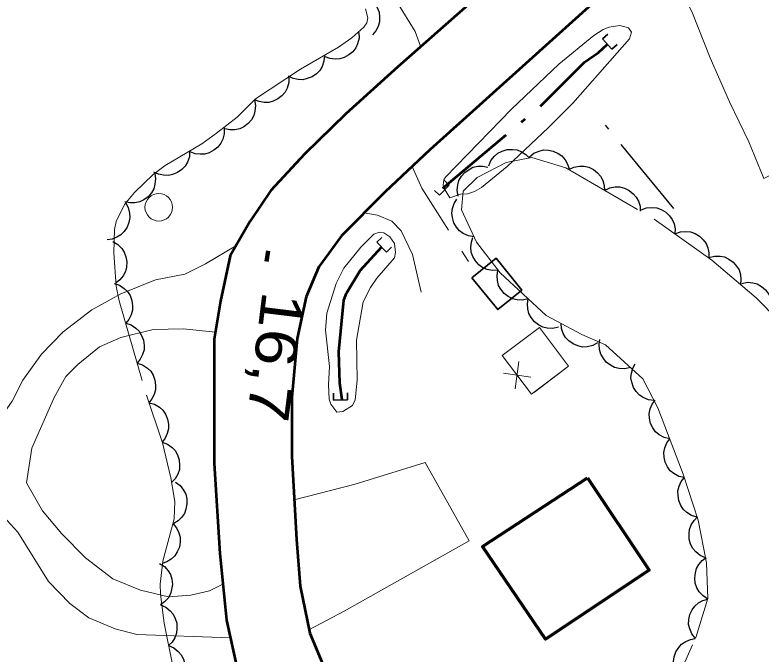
# Model space of a CAD drawing. Extents: x 386081 to 389416, y 5130568 to 5134082.
# Drawn here: x 387471.8 to 387525.8, y 5132147.3 to 5132193.6 of the extents above; entities that cross this region are included whole.
import ezdxf

# ---------------------------------------------------------------- set-up
doc = ezdxf.new("R2010")
doc.units = 0
doc.header["$LTSCALE"] = 1.2
for name, pattern in [('DASH_DOUBLE_DOT', [9.2, 5, -1.2, 0.3, -1.2, 0.3, -1.2]), ('DOT_DASHED', [7.7, 5, -1.2, 0.3, -1.2]), ('LONG_DASHED', [7.5, 6, -1.5]), ('MEDIUM_DASHED', [4.5, 3, -1.5])]:
    doc.linetypes.add(name, pattern=pattern)
for name, color, linetype, lineweight in [('19', 7, 'Continuous', 13), ('2', 7, 'Continuous', 13), ('21', 7, 'LONG_DASHED', 35), ('26', 7, 'Continuous', 35), ('3', 7, 'Continuous', 140), ('31', 7, 'Continuous', 70), ('36', 7, 'Continuous', 13), ('37', 7, 'Continuous', 13), ('4', 7, 'DASH_DOUBLE_DOT', 53), ('41', 7, 'DOT_DASHED', 25), ('44', 7, 'Continuous', 25)]:
    doc.layers.add(name, color=color, linetype=linetype, lineweight=lineweight)

msp = doc.modelspace()

# ---------------------------------------------------------------- linework, layer by layer
at = {"layer": '19', "linetype": 'MEDIUM_DASHED'}
for points in [[(387490.07, 5132225.72), (387490.31, 5132221.18), (387490.39, 5132212.5), (387490.91, 5132208.72), (387492.1, 5132204.58), (387493.4, 5132202.2), (387499.46, 5132194.44), (387500.74, 5132192.36), (387501.14, 5132191.29)], [(387500.52, 5132182.59), (387501.22, 5132181.01), (387504.61, 5132175.71)], [(387501.19, 5132173.49), (387500.54, 5132176.23), (387499.74, 5132177.93), (387499.05, 5132178.63), (387498.01, 5132179.07), (387497.05, 5132179.23)]]:
    msp.add_lwpolyline(points, dxfattribs=at)
at = {"layer": '19'}
for points in [[(387525.3, 5132202.17), (387525.19, 5132200.32), (387525.75, 5132196.61), (387528.61, 5132188.72), (387530.87, 5132183.3), (387528.71, 5132183.12), (387526, 5132181.72), (387524.9, 5132184.37), (387523.52, 5132187.26), (387522.12, 5132190.45), (387520.78, 5132193.8), (387519.62, 5132196.05), (387518.61, 5132197.05), (387517.54, 5132197.73)], [(387461.17, 5132155.34), (387464.03, 5132158.17), (387470.54, 5132164.19), (387471.57, 5132165.61), (387472.32, 5132167.13), (387473.69, 5132169.01), (387475.26, 5132170.63), (387477.33, 5132172.22), (387479.44, 5132173.36), (387481.95, 5132174.38), (387484.06, 5132174.8), (387485.56, 5132175.55), (387487.75, 5132176.84)], [(387486.29, 5132170.59), (387483.94, 5132170.83), (387481.77, 5132170.79), (387479.42, 5132170.22), (387477.89, 5132169.53), (387476.32, 5132168.26), (387475.45, 5132167.38), (387474.59, 5132165.87), (387472.99, 5132162.19), (387472.59, 5132159.69), (387473.75, 5132157.67), (387475.16, 5132156.01), (387476.87, 5132154.26), (387478.86, 5132152.73), (387480.86, 5132151.91), (387482.87, 5132151.45), (387484.49, 5132151.55), (387485.86, 5132151.87), (387486.82, 5132152.36)], [(387493.05, 5132149.06), (387495.61, 5132150.39), (387504.65, 5132155.49), (387501.48, 5132161.16), (387496.4, 5132159.59), (387491.99, 5132158.47)], [(387487.36, 5132148.48), (387480.59, 5132148.71), (387479.03, 5132149.12), (387477.11, 5132149.92), (387475.74, 5132150.95), (387474.19, 5132152.55), (387471.97, 5132156.13), (387470.9, 5132157.28), (387469.69, 5132157.84), (387468.55, 5132157.43), (387465.17, 5132153.23), (387463.91, 5132151.9)]]:
    msp.add_lwpolyline(points, dxfattribs=at)
at = {"layer": '2'}
for points in [[(387516.26, 5132191.82), (387512.16, 5132187.17), (387510.41, 5132185.4), (387507.41, 5132182.59), (387505.55, 5132181.08), (387505.03, 5132180.78), (387504.53, 5132180.61), (387504.02, 5132180.58), (387503.25, 5132180.33), (387502.81, 5132181.04), (387502.77, 5132181.23), (387502.83, 5132181.62), (387502.95, 5132181.82), (387507.72, 5132186.73), (387511.14, 5132190), (387513.69, 5132192.08), (387514.37, 5132192.51), (387514.79, 5132192.68), (387515.57, 5132192.8), (387516.2, 5132192.63), (387516.42, 5132192.32)], [(387494.24, 5132170.74), (387494.55, 5132168.12), (387494.48, 5132166.79), (387494.52, 5132165.75), (387494.63, 5132165.38), (387495.08, 5132164.8), (387495.5, 5132164.86), (387496.21, 5132165.29), (387496.41, 5132165.71), (387496.55, 5132167.13), (387496.49, 5132170.01), (387496.99, 5132172.8), (387497.52, 5132173.83), (387497.98, 5132174.51), (387499.25, 5132175.98), (387499.31, 5132176.37), (387499.24, 5132177.01), (387498.92, 5132177.49), (387498.48, 5132177.79), (387498.15, 5132177.84), (387497.76, 5132177.68), (387496.8, 5132176.75), (387495.59, 5132175.24), (387495.03, 5132174.13), (387494.35, 5132171.97)]]:
    msp.add_lwpolyline(points, close=True, dxfattribs=at)
at = {"layer": '21', "linetype": 'Continuous', "lineweight": 53}
for points in [[(387526.72, 5132208.26), (387523.28, 5132207.72), (387520.21, 5132206.48), (387518.16, 5132205.24), (387514.78, 5132202.86), (387511.45, 5132200.2), (387507.22, 5132196.62), (387499.48, 5132189.8), (387495.72, 5132186.41), (387492.72, 5132183.47), (387490.28, 5132180.86), (387488.79, 5132178.63), (387487.34, 5132176.13), (387486.65, 5132172.84), (387486.2, 5132170.08), (387486.18, 5132161.09), (387486.59, 5132154.57), (387487.08, 5132149.76), (387487.87, 5132146.13)], [(387590.47, 5132194.8), (387576, 5132196.92), (387554.29, 5132199.22), (387547.88, 5132200.05), (387540.69, 5132201.21), (387529.85, 5132202.55), (387526.91, 5132202.48), (387524.34, 5132201.99), (387521.68, 5132200.71), (387519.22, 5132199.09), (387516.64, 5132196.99), (387513.09, 5132193.93), (387501.8, 5132183.79), (387498.57, 5132180.76), (387495.42, 5132177.57), (387493.78, 5132175.32), (387492.86, 5132173.16), (387492.21, 5132170.15), (387491.81, 5132165.88), (387491.82, 5132161.59), (387492.15, 5132155.59), (387492.42, 5132152.2), (387493.11, 5132148.8), (387494.04, 5132146.61)]]:
    msp.add_lwpolyline(points, dxfattribs=at)
at = {"layer": '26'}
for p, q in [((387514.32, 5132191.83), (387514.69, 5132192.16)), ((387514.99, 5132191.08), (387514.32, 5132191.83)), ((387514.99, 5132191.08), (387515.37, 5132191.41)), ((387503.21, 5132181.24), (387502.85, 5132181.59)), ((387502.51, 5132180.51), (387502.15, 5132180.86)), ((387503.21, 5132181.24), (387502.51, 5132180.51)), ((387497.97, 5132177.1), (387498.32, 5132177.45)), ((387498.68, 5132176.39), (387497.97, 5132177.1)), ((387498.68, 5132176.39), (387499.04, 5132176.74)), ((387494.84, 5132165.68), (387494.83, 5132166.18)), ((387495.85, 5132165.7), (387495.84, 5132166.2)), ((387495.85, 5132165.7), (387494.84, 5132165.68))]:
    msp.add_line(p, q, dxfattribs=at)
at = {"layer": '3'}
msp.add_line((387490.09, 5132176.49), (387489.98, 5132175.7), dxfattribs=at)
at = {"layer": '31', "lineweight": 35}
msp.add_lwpolyline([(387504.86, 5132174.54), (387506.72, 5132172.23), (387508.48, 5132173.64), (387506.61, 5132175.96)], close=True, dxfattribs=at)
at = {"layer": '31'}
msp.add_lwpolyline([(387513.23, 5132160.05), (387517.69, 5132153.37), (387510.18, 5132148.38), (387505.62, 5132155.09)], close=True, dxfattribs=at)
at = {"layer": '36'}
msp.add_circle((387482.178, 5132179.64), 1, dxfattribs=at)
at = {"layer": '37'}
for p, q in [((387508.26, 5132168.47), (387507.98, 5132166.49)), ((387509.11, 5132167.34), (387507.13, 5132167.62))]:
    msp.add_line(p, q, dxfattribs=at)
msp.add_lwpolyline([(387507.05, 5132168.91), (387509.75, 5132170.94), (387511.86, 5132168.13), (387509.16, 5132166.1)], close=True, dxfattribs=at)
msp.add_lwpolyline([(387507.05, 5132168.91), (387509.75, 5132170.94), (387511.86, 5132168.13), (387509.38, 5132166.26)], dxfattribs=at)
at = {"layer": '4'}
for points in [[(387502.75, 5132181.01), (387509.84, 5132186.99), (387513.01, 5132190.15), (387514.01, 5132190.84), (387514.65, 5132191.43)], [(387495.45, 5132165.69), (387495.3, 5132166.9), (387495.21, 5132169.18), (387495.57, 5132172.91), (387495.78, 5132173.41), (387496.75, 5132175.07), (387498.3, 5132176.75)]]:
    msp.add_lwpolyline(points, dxfattribs=at)
at = {"layer": '41'}
msp.add_line((387519.47, 5132179.54), (387513.71, 5132186.58), dxfattribs=at)
at = {"layer": '44'}
for points in [[(387496.86, 5132195.02), (387497.26, 5132194.88), (387497.59, 5132194.64), (387497.83, 5132194.42), (387498, 5132194.11), (387498.13, 5132193.77), (387498.17, 5132193.39), (387498.17, 5132193.06), (387498.06, 5132192.72), (387497.89, 5132192.4), (387497.65, 5132192.12)], [(387496.67, 5132192.28), (387496.68, 5132191.87), (387496.57, 5132191.47), (387496.45, 5132191.17), (387496.22, 5132190.9), (387495.94, 5132190.66), (387495.6, 5132190.49), (387495.29, 5132190.38), (387494.94, 5132190.36), (387494.57, 5132190.41), (387494.23, 5132190.53)], [(387494.17, 5132190.63), (387494.14, 5132190.21), (387494, 5132189.83), (387493.84, 5132189.54), (387493.59, 5132189.3), (387493.29, 5132189.08), (387492.93, 5132188.95), (387492.61, 5132188.87), (387492.26, 5132188.89), (387491.9, 5132188.97), (387491.57, 5132189.13)], [(387491.6, 5132189.08), (387491.6, 5132188.66), (387491.48, 5132188.27), (387491.34, 5132187.97), (387491.1, 5132187.71), (387490.81, 5132187.48), (387490.46, 5132187.33), (387490.15, 5132187.23), (387489.8, 5132187.22), (387489.44, 5132187.29), (387489.1, 5132187.42)], [(387489.12, 5132187.41), (387489.19, 5132187), (387489.14, 5132186.59), (387489.06, 5132186.27), (387488.88, 5132185.97), (387488.64, 5132185.69), (387488.33, 5132185.47), (387488.04, 5132185.31), (387487.69, 5132185.25), (387487.32, 5132185.24), (387486.97, 5132185.31)], [(387486.91, 5132185.38), (387486.92, 5132184.96), (387486.81, 5132184.57), (387486.68, 5132184.27), (387486.45, 5132183.99), (387486.17, 5132183.76), (387485.82, 5132183.59), (387485.52, 5132183.48), (387485.17, 5132183.47), (387484.8, 5132183.51), (387484.46, 5132183.64)], [(387484.41, 5132183.71), (387484.39, 5132183.3), (387484.25, 5132182.91), (387484.09, 5132182.62), (387483.84, 5132182.37), (387483.54, 5132182.16), (387483.18, 5132182.02), (387482.87, 5132181.94), (387482.52, 5132181.96), (387482.16, 5132182.03), (387481.83, 5132182.19)], [(387506.07, 5132182.63), (387506.23, 5132183.02), (387506.49, 5132183.33), (387506.74, 5132183.55), (387507.05, 5132183.7), (387507.41, 5132183.81), (387507.79, 5132183.82), (387508.12, 5132183.79), (387508.44, 5132183.66), (387508.76, 5132183.46), (387509.01, 5132183.21)], [(387509.02, 5132183.29), (387509.34, 5132183.56), (387509.72, 5132183.71), (387510.04, 5132183.79), (387510.39, 5132183.78), (387510.75, 5132183.7), (387511.1, 5132183.53), (387511.37, 5132183.36), (387511.6, 5132183.08), (387511.78, 5132182.76), (387511.89, 5132182.42)], [(387503.86, 5132180.45), (387503.78, 5132180.86), (387503.83, 5132181.26), (387503.91, 5132181.58), (387504.09, 5132181.88), (387504.33, 5132182.16), (387504.65, 5132182.38), (387504.93, 5132182.54), (387505.28, 5132182.61), (387505.65, 5132182.62), (387506, 5132182.55)], [(387511.87, 5132182.37), (387512.24, 5132182.55), (387512.65, 5132182.61), (387512.98, 5132182.62), (387513.31, 5132182.53), (387513.65, 5132182.37), (387513.94, 5132182.13), (387514.17, 5132181.89), (387514.33, 5132181.58), (387514.44, 5132181.22), (387514.46, 5132180.86)], [(387481.88, 5132182.11), (387481.95, 5132181.7), (387481.9, 5132181.3), (387481.82, 5132180.98), (387481.64, 5132180.68), (387481.4, 5132180.4), (387481.09, 5132180.18), (387480.8, 5132180.02), (387480.45, 5132179.96), (387480.08, 5132179.95), (387479.73, 5132180.02)], [(387514.46, 5132180.86), (387514.84, 5132181.04), (387515.24, 5132181.11), (387515.57, 5132181.11), (387515.91, 5132181.02), (387516.24, 5132180.86), (387516.54, 5132180.62), (387516.76, 5132180.38), (387516.92, 5132180.07), (387517.03, 5132179.71), (387517.05, 5132179.35)], [(387505.01, 5132177.5), (387504.6, 5132177.56), (387504.23, 5132177.74), (387503.96, 5132177.93), (387503.73, 5132178.2), (387503.55, 5132178.52), (387503.45, 5132178.89), (387503.4, 5132179.21), (387503.45, 5132179.56), (387503.56, 5132179.91), (387503.75, 5132180.22)], [(387479.77, 5132179.98), (387479.97, 5132179.61), (387480.06, 5132179.22), (387480.09, 5132178.89), (387480.02, 5132178.54), (387479.89, 5132178.2), (387479.66, 5132177.89), (387479.44, 5132177.65), (387479.14, 5132177.47), (387478.79, 5132177.34), (387478.43, 5132177.29)], [(387517.11, 5132179.44), (387517.5, 5132179.59), (387517.91, 5132179.62), (387518.24, 5132179.59), (387518.57, 5132179.47), (387518.89, 5132179.28), (387519.16, 5132179.01), (387519.36, 5132178.76), (387519.49, 5132178.43), (387519.57, 5132178.07), (387519.56, 5132177.71)], [(387519.56, 5132177.71), (387519.95, 5132177.85), (387520.35, 5132177.88), (387520.68, 5132177.85), (387521.01, 5132177.73), (387521.33, 5132177.54), (387521.6, 5132177.27), (387521.81, 5132177.02), (387521.94, 5132176.69), (387522.01, 5132176.33), (387522, 5132175.97)], [(387478.85, 5132177.15), (387479.21, 5132176.94), (387479.49, 5132176.65), (387479.68, 5132176.38), (387479.8, 5132176.05), (387479.86, 5132175.68), (387479.83, 5132175.3), (387479.76, 5132174.98), (387479.59, 5132174.67), (387479.36, 5132174.38), (387479.08, 5132174.16)], [(387506.77, 5132175.08), (387506.35, 5132175.05), (387505.95, 5132175.14), (387505.64, 5132175.26), (387505.36, 5132175.47), (387505.11, 5132175.75), (387504.93, 5132176.08), (387504.81, 5132176.39), (387504.78, 5132176.74), (387504.82, 5132177.11), (387504.93, 5132177.45)], [(387522.02, 5132175.99), (387522.42, 5132176.1), (387522.83, 5132176.09), (387523.15, 5132176.04), (387523.47, 5132175.89), (387523.77, 5132175.67), (387524.02, 5132175.38), (387524.2, 5132175.11), (387524.3, 5132174.77), (387524.34, 5132174.4), (387524.3, 5132174.04)], [(387508.93, 5132173), (387508.52, 5132172.91), (387508.12, 5132172.94), (387507.79, 5132173.01), (387507.48, 5132173.17), (387507.19, 5132173.4), (387506.96, 5132173.7), (387506.79, 5132173.98), (387506.71, 5132174.33), (387506.68, 5132174.7), (387506.74, 5132175.05)], [(387478.94, 5132174.12), (387479.34, 5132174), (387479.67, 5132173.76), (387479.92, 5132173.54), (387480.1, 5132173.24), (387480.23, 5132172.9), (387480.28, 5132172.51), (387480.28, 5132172.19), (387480.17, 5132171.85), (387480.01, 5132171.52), (387479.78, 5132171.24)], [(387524.39, 5132174.13), (387524.8, 5132174.21), (387525.2, 5132174.17), (387525.52, 5132174.09), (387525.82, 5132173.91), (387526.11, 5132173.67), (387526.33, 5132173.36), (387526.49, 5132173.07), (387526.56, 5132172.73), (387526.57, 5132172.36), (387526.5, 5132172)], [(387511.12, 5132170.96), (387510.72, 5132170.86), (387510.31, 5132170.89), (387509.99, 5132170.96), (387509.68, 5132171.12), (387509.39, 5132171.35), (387509.15, 5132171.66), (387508.98, 5132171.94), (387508.9, 5132172.28), (387508.87, 5132172.65), (387508.93, 5132173)], [(387479.78, 5132171.24), (387480.18, 5132171.12), (387480.51, 5132170.88), (387480.75, 5132170.66), (387480.93, 5132170.36), (387481.07, 5132170.01), (387481.11, 5132169.63), (387481.11, 5132169.31), (387481.01, 5132168.97), (387480.84, 5132168.64), (387480.61, 5132168.36)], [(387513.96, 5132169.82), (387513.6, 5132169.62), (387513.2, 5132169.54), (387512.87, 5132169.52), (387512.52, 5132169.6), (387512.18, 5132169.75), (387511.88, 5132169.98), (387511.64, 5132170.21), (387511.47, 5132170.51), (387511.35, 5132170.86), (387511.31, 5132171.22)], [(387516.33, 5132168.05), (387515.92, 5132167.95), (387515.51, 5132167.97), (387515.19, 5132168.04), (387514.88, 5132168.2), (387514.58, 5132168.43), (387514.35, 5132168.73), (387514.18, 5132169.01), (387514.09, 5132169.35), (387514.06, 5132169.72), (387514.11, 5132170.07)], [(387480.61, 5132168.36), (387481.01, 5132168.23), (387481.35, 5132168), (387481.59, 5132167.78), (387481.77, 5132167.48), (387481.9, 5132167.13), (387481.95, 5132166.75), (387481.95, 5132166.43), (387481.85, 5132166.09), (387481.68, 5132165.76), (387481.45, 5132165.48)], [(387518.05, 5132165.65), (387517.64, 5132165.7), (387517.26, 5132165.86), (387516.98, 5132166.03), (387516.74, 5132166.29), (387516.55, 5132166.6), (387516.43, 5132166.97), (387516.36, 5132167.29), (387516.4, 5132167.64), (387516.5, 5132167.99), (387516.67, 5132168.31)], [(387519.18, 5132162.87), (387518.77, 5132162.97), (387518.42, 5132163.17), (387518.16, 5132163.38), (387517.96, 5132163.66), (387517.79, 5132163.99), (387517.72, 5132164.37), (387517.69, 5132164.69), (387517.77, 5132165.04), (387517.91, 5132165.38), (387518.12, 5132165.68)], [(387481.47, 5132165.49), (387481.87, 5132165.38), (387482.22, 5132165.16), (387482.47, 5132164.94), (387482.66, 5132164.65), (387482.81, 5132164.31), (387482.87, 5132163.93), (387482.88, 5132163.61), (387482.79, 5132163.27), (387482.64, 5132162.93), (387482.42, 5132162.64)], [(387482.43, 5132162.64), (387482.82, 5132162.5), (387483.14, 5132162.25), (387483.37, 5132162.02), (387483.54, 5132161.71), (387483.66, 5132161.36), (387483.68, 5132160.97), (387483.67, 5132160.65), (387483.55, 5132160.32), (387483.37, 5132159.99), (387483.13, 5132159.73)], [(387520.24, 5132160.07), (387519.84, 5132160.16), (387519.48, 5132160.37), (387519.22, 5132160.57), (387519.02, 5132160.86), (387518.86, 5132161.19), (387518.78, 5132161.56), (387518.76, 5132161.89), (387518.83, 5132162.23), (387518.97, 5132162.58), (387519.18, 5132162.87)], [(387483.39, 5132159.74), (387483.72, 5132159.49), (387483.97, 5132159.17), (387484.13, 5132158.88), (387484.2, 5132158.53), (387484.22, 5132158.16), (387484.14, 5132157.79), (387484.04, 5132157.48), (387483.83, 5132157.19), (387483.57, 5132156.93), (387483.27, 5132156.74)], [(387521.16, 5132157.21), (387520.76, 5132157.33), (387520.42, 5132157.55), (387520.17, 5132157.76), (387519.98, 5132158.06), (387519.83, 5132158.4), (387519.78, 5132158.78), (387519.76, 5132159.1), (387519.86, 5132159.44), (387520.01, 5132159.78), (387520.23, 5132160.06)], [(387521.77, 5132154.27), (387521.38, 5132154.44), (387521.07, 5132154.7), (387520.85, 5132154.94), (387520.69, 5132155.26), (387520.59, 5132155.61), (387520.58, 5132156), (387520.61, 5132156.32), (387520.74, 5132156.65), (387520.94, 5132156.96), (387521.19, 5132157.22)], [(387483.19, 5132156.75), (387483.47, 5132156.44), (387483.63, 5132156.07), (387483.73, 5132155.75), (387483.73, 5132155.4), (387483.67, 5132155.04), (387483.51, 5132154.69), (387483.34, 5132154.4), (387483.08, 5132154.17), (387482.77, 5132153.97), (387482.43, 5132153.85)], [(387521.94, 5132151.28), (387521.59, 5132151.5), (387521.32, 5132151.81), (387521.14, 5132152.08), (387521.03, 5132152.42), (387520.99, 5132152.79), (387521.04, 5132153.17), (387521.11, 5132153.48), (387521.29, 5132153.79), (387521.54, 5132154.07), (387521.83, 5132154.28)], [(387482.23, 5132153.86), (387482.58, 5132153.63), (387482.85, 5132153.32), (387483.03, 5132153.05), (387483.12, 5132152.71), (387483.17, 5132152.34), (387483.11, 5132151.96), (387483.03, 5132151.65), (387482.85, 5132151.35), (387482.6, 5132151.07), (387482.31, 5132150.86)], [(387521.04, 5132148.42), (387520.78, 5132148.75), (387520.63, 5132149.12), (387520.55, 5132149.44), (387520.56, 5132149.8), (387520.64, 5132150.16), (387520.81, 5132150.5), (387520.99, 5132150.77), (387521.26, 5132151), (387521.58, 5132151.18), (387521.93, 5132151.28)], [(387482.3, 5132150.85), (387482.68, 5132150.69), (387483, 5132150.43), (387483.22, 5132150.19), (387483.37, 5132149.87), (387483.48, 5132149.52), (387483.49, 5132149.13), (387483.47, 5132148.81), (387483.33, 5132148.48), (387483.14, 5132148.16), (387482.89, 5132147.91)], [(387519.82, 5132145.68), (387519.6, 5132146.03), (387519.49, 5132146.42), (387519.45, 5132146.75), (387519.5, 5132147.1), (387519.62, 5132147.45), (387519.83, 5132147.77), (387520.04, 5132148.02), (387520.34, 5132148.21), (387520.68, 5132148.36), (387521.03, 5132148.42)], [(387482.89, 5132147.91), (387483.27, 5132147.75), (387483.59, 5132147.49), (387483.81, 5132147.24), (387483.96, 5132146.93), (387484.07, 5132146.57), (387484.08, 5132146.19), (387484.06, 5132145.87), (387483.92, 5132145.54), (387483.73, 5132145.22), (387483.48, 5132144.97)]]:
    msp.add_lwpolyline(points, dxfattribs=at)
at = {"layer": '44', "linetype": 'DOT_DASHED', "lineweight": 13}
for points in [[(387497.14, 5132194), (387497.32, 5132193.34), (387497.24, 5132193), (387497.03, 5132192.68), (387496.15, 5132191.91), (387495.19, 5132191.22), (387492.44, 5132189.63), (387489.19, 5132187.48)], [(387489.19, 5132187.48), (387487.85, 5132186.17), (387486.36, 5132184.99), (387485.29, 5132184.23), (387482.63, 5132182.66), (387481.77, 5132182.01), (387480.43, 5132180.7), (387479.7, 5132179.84), (387479.09, 5132178.61), (387478.96, 5132178.03), (387478.91, 5132176.34), (387479.1, 5132173.93), (387479.31, 5132172.86), (387481.29, 5132166.03), (387482.44, 5132162.59), (387483.05, 5132160.05), (387483.33, 5132158.34), (387483.28, 5132157.09), (387482.47, 5132154.01), (387482.27, 5132152.36), (387482.29, 5132151.62), (387482.56, 5132149.54), (387483.31, 5132145.8)], [(387518.41, 5132142.48), (387521.06, 5132148.49), (387521.94, 5132151.32), (387521.84, 5132153.9), (387521.24, 5132156.98), (387520.15, 5132160.31), (387518.33, 5132165.11), (387517.24, 5132167.21), (387514.53, 5132169.69), (387512.81, 5132170.43), (387510.22, 5132171.8), (387506.91, 5132174.89), (387505.19, 5132177.11), (387504.1, 5132179.46), (387504.23, 5132180.81), (387505.23, 5132181.79), (387507.34, 5132182.88), (387509.19, 5132183.24), (387511.66, 5132182.49), (387518.06, 5132178.77), (387522.24, 5132175.8), (387525.44, 5132173.07), (387528.75, 5132169.73)]]:
    msp.add_lwpolyline(points, dxfattribs=at)

# ---------------------------------------------------------------- texts
at = {"layer": '3', "width": 1.2}
msp.add_text('16,7   ', height=3, rotation=262.991, dxfattribs=at).set_placement((387489.7, 5132173.64))

doc.saveas('drawing.dxf')
